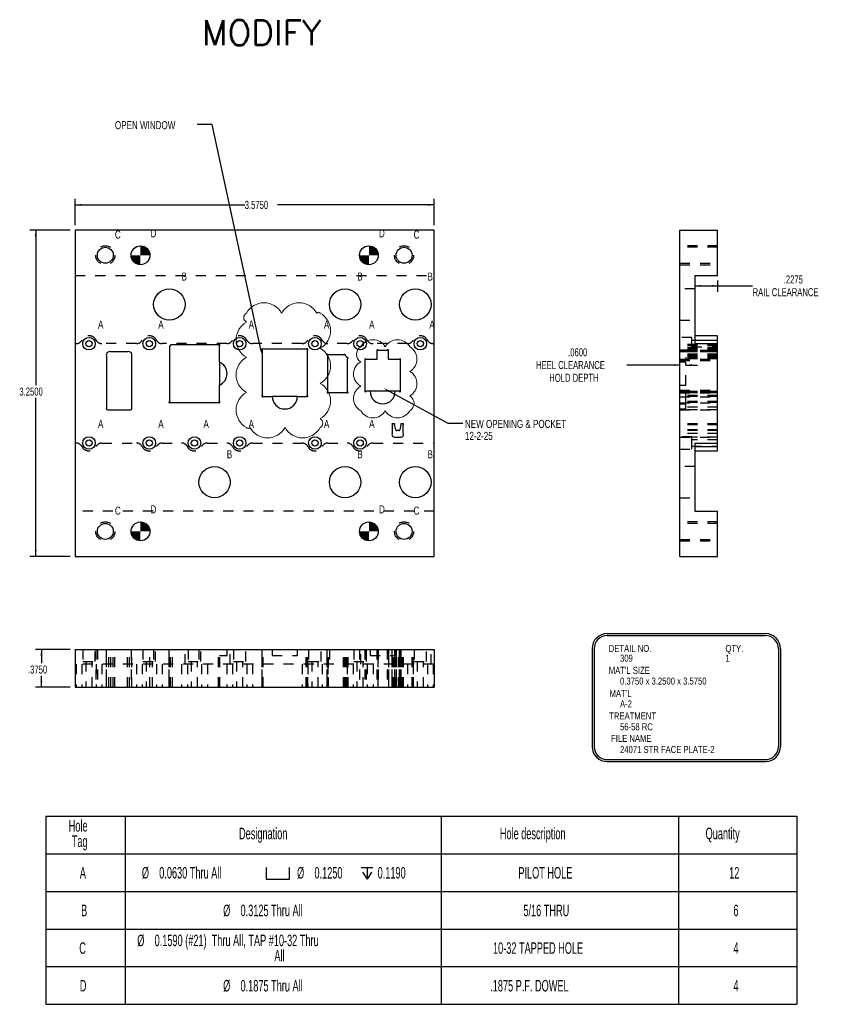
# Model space of a CAD drawing. Header units: inches. Extents: x 1880 to 2363, y -453 to -54.
# Tile 942 of 1056: x 2216.42 to 2224.57, y -451.23 to -441.42. Entities that reach past the tile are written whole.
import ezdxf

# ---------------------------------------------------------------- set-up
doc = ezdxf.new("R2010")
doc.units = ezdxf.units.IN
doc.header["$LTSCALE"] = 0.5
doc.header["$MEASUREMENT"] = 0
doc.linetypes.add('HIDDEN', pattern=[0.225, 0.15, -0.075])
for name, color, linetype in [('SID-M-D', 42, 'Continuous'), ('SID-M-F', 202, 'Continuous'), ('SID-M-H', 4, 'HIDDEN'), ('SID-M-M', 233, 'Continuous'), ('SID-M-S', 105, 'Continuous'), ('SID-M-S2', 1, 'Continuous')]:
    doc.layers.add(name, color=color, linetype=linetype)
doc.styles.add('SLDTEXTSTYLE0', font='TXT', dxfattribs={"width": 0.595745})
doc.styles.add('T', font='romans.shx')

# ---------------------------------------------------------------- blocks, each defined once
blk = doc.blocks.new('SW_SYMBOL_HOLE_SPOT')
at = {"layer": 'SID-M-D', "color": 0}
for p, q in [((0, 34.4), (0, 3)), ((63, 3), (63, 34.4)), ((0, 3), (63, 3))]:
    blk.add_line(p, q, dxfattribs=at)
blk = doc.blocks.new('SW_SYMBOL_HOLE_DEPTH')
at = {"layer": 'SID-M-D', "color": 0}
for p, q in [((0, 34.4), (31.5, 34.4)), ((15.7, 34.4), (15.7, 3)), ((3.9, 21.9), (15.7, 3)), ((27.6, 21.9), (15.7, 3))]:
    blk.add_line(p, q, dxfattribs=at)

msp = doc.modelspace()

# ---------------------------------------------------------------- hatches: boundary and pattern name
at = {"layer": 'SID-M-F'}
h = msp.add_hatch(color=256, dxfattribs=at)
edge = h.paths.add_edge_path(flags=0)
edge.add_arc((2217.62249, -443.76789), 0.09375, 0, 90)
edge.add_line((2217.62249, -443.67414), (2217.62249, -443.76789))
edge.add_line((2217.62249, -443.76789), (2217.71624, -443.76789))
h = msp.add_hatch(color=256, dxfattribs=at)
edge = h.paths.add_edge_path(flags=0)
edge.add_arc((2219.89749, -443.76789), 0.09375, 0, 90)
edge.add_line((2219.89749, -443.67414), (2219.89749, -443.76789))
edge.add_line((2219.89749, -443.76789), (2219.99124, -443.76789))
h = msp.add_hatch(color=256, dxfattribs=at)
edge = h.paths.add_edge_path(flags=0)
edge.add_arc((2217.62249, -443.76789), 0.09375, 180, 270)
edge.add_line((2217.62249, -443.86164), (2217.62249, -443.76789))
edge.add_line((2217.62249, -443.76789), (2217.52874, -443.76789))
h = msp.add_hatch(color=256, dxfattribs=at)
edge = h.paths.add_edge_path(flags=0)
edge.add_arc((2219.89749, -443.76789), 0.09375, 180, 270)
edge.add_line((2219.89749, -443.86164), (2219.89749, -443.76789))
edge.add_line((2219.89749, -443.76789), (2219.80374, -443.76789))
h = msp.add_hatch(color=256, dxfattribs=at)
edge = h.paths.add_edge_path(flags=0)
edge.add_arc((2217.62249, -446.51789), 0.09375, 0, 90)
edge.add_line((2217.62249, -446.42414), (2217.62249, -446.51789))
edge.add_line((2217.62249, -446.51789), (2217.71624, -446.51789))
h = msp.add_hatch(color=256, dxfattribs=at)
edge = h.paths.add_edge_path(flags=0)
edge.add_arc((2219.89749, -446.51789), 0.09375, 0, 90)
edge.add_line((2219.89749, -446.42414), (2219.89749, -446.51789))
edge.add_line((2219.89749, -446.51789), (2219.99124, -446.51789))
h = msp.add_hatch(color=256, dxfattribs=at)
edge = h.paths.add_edge_path(flags=0)
edge.add_arc((2217.62249, -446.51789), 0.09375, 180, 270)
edge.add_line((2217.62249, -446.61164), (2217.62249, -446.51789))
edge.add_line((2217.62249, -446.51789), (2217.52874, -446.51789))
h = msp.add_hatch(color=256, dxfattribs=at)
edge = h.paths.add_edge_path(flags=0)
edge.add_arc((2219.89749, -446.51789), 0.09375, 180, 270)
edge.add_line((2219.89749, -446.61164), (2219.89749, -446.51789))
edge.add_line((2219.89749, -446.51789), (2219.80374, -446.51789))

# ---------------------------------------------------------------- linework, layer by layer
at = {"color": 0, "linetype": 'Continuous', "lineweight": 0}
for centre in [(2217.62249, -443.76789), (2219.89749, -443.76789), (2217.62249, -446.51789), (2219.89749, -446.51789)]:
    msp.add_circle(centre, 0.09375, dxfattribs=at)
at = {"color": 0, "linetype": 'Continuous', "lineweight": 18}
for centre, radius, start, end in [((2218.85306, -444.44108), 0.2, 28.955024, 151.044976), ((2219.20306, -444.44108), 0.2, 28.955024, 151.044976), ((2218.70281, -444.38899), 0.05112, 118.955024, 241.044976), ((2219.39522, -444.35375), 0.01961, 28.955024, 151.044976), ((2219.31556, -444.51926), 0.2, 298.955024, 61.044976), ((2218.77488, -444.60872), 0.2, 118.955024, 241.044976), ((2219.31556, -444.86926), 0.2, 298.955024, 61.044976), ((2219.85692, -444.75411), 0.08412, 118.955024, 241.044976), ((2219.93827, -444.74805), 0.13951, 28.955024, 151.044976), ((2220.18241, -444.74805), 0.13951, 28.955024, 151.044976), ((2220.23694, -444.80258), 0.13951, 298.955024, 61.044976), ((2218.77488, -444.95872), 0.2, 118.955024, 241.044976), ((2219.88374, -444.94978), 0.13951, 118.955024, 241.044976), ((2220.23694, -445.04672), 0.13951, 298.955024, 61.044976), ((2219.31556, -445.21926), 0.2, 298.955024, 61.044976), ((2219.88374, -445.19392), 0.13951, 118.955024, 241.044976), ((2218.77488, -445.30872), 0.2, 118.955024, 241.044976), ((2220.26376, -445.24239), 0.08412, 298.955024, 61.044976), ((2219.93827, -445.24845), 0.13951, 208.955024, 331.044976), ((2220.18241, -445.24845), 0.13951, 208.955024, 331.044976), ((2218.69522, -445.47423), 0.01961, 208.955024, 331.044976), ((2218.88738, -445.3869), 0.2, 208.955024, 331.044976), ((2219.23738, -445.3869), 0.2, 208.955024, 331.044976), ((2219.38763, -445.43899), 0.05112, 298.955024, 61.044976)]:
    msp.add_arc(centre, radius, start, end, dxfattribs=at)
at = {"layer": 'SID-M-D'}
for p, q in [((2218.33764, -442.46492), (2218.18764, -442.46492)), ((2218.82231, -444.70507), (2218.33764, -442.46492)), ((2216.97249, -443.46789), (2216.97249, -443.20539)), ((2220.54749, -443.46789), (2220.54749, -443.20539)), ((2216.97249, -443.26539), (2218.6609, -443.26539)), ((2220.54749, -443.26539), (2218.98601, -443.26539)), ((2216.92249, -443.51789), (2216.51879, -443.51789)), ((2216.57879, -443.51789), (2216.57879, -445.0616)), ((2223.14319, -444.0715), (2223.37069, -444.0715)), ((2223.37069, -444.01779), (2223.37069, -444.1315)), ((2223.37069, -444.0715), (2223.71965, -444.0715)), ((2223.05569, -444.78162), (2223.05569, -444.80079)), ((2222.99569, -444.86079), (2222.46717, -444.86079)), ((2223.05569, -444.86079), (2223.17107, -444.86079)), ((2216.57879, -446.76789), (2216.57879, -445.1886)), ((2220.09866, -445.1221), (2220.6836, -445.44089)), ((2220.6836, -445.44089), (2220.8336, -445.44089)), ((2216.92249, -446.76789), (2216.51879, -446.76789)), ((2216.92249, -447.69441), (2216.57549, -447.69441)), ((2216.63549, -447.69441), (2216.63549, -447.83029)), ((2216.63549, -448.06941), (2216.63549, -447.95729)), ((2216.92249, -448.06941), (2216.57549, -448.06941))]:
    msp.add_line(p, q, dxfattribs=at)
at = {"layer": 'SID-M-D', "color": 0}
for p, q in [((2216.68106, -449.35399), (2216.68106, -449.72899)), ((2216.68106, -449.35399), (2217.46846, -449.35399)), ((2217.46846, -449.35399), (2217.46846, -449.72899)), ((2217.46846, -449.35399), (2220.61806, -449.35399)), ((2220.61806, -449.35399), (2220.61806, -449.72899)), ((2220.61806, -449.35399), (2222.98027, -449.35399)), ((2222.98027, -449.35399), (2222.98027, -449.72899)), ((2222.98027, -449.35399), (2224.16137, -449.35399)), ((2224.16137, -449.35399), (2224.16137, -449.72899)), ((2216.68106, -449.72899), (2217.46846, -449.72899)), ((2216.68106, -449.72899), (2216.68106, -450.10399)), ((2217.46846, -449.72899), (2220.61806, -449.72899)), ((2217.46846, -449.72899), (2217.46846, -450.10399)), ((2220.61806, -449.72899), (2222.98027, -449.72899)), ((2220.61806, -449.72899), (2220.61806, -450.10399)), ((2222.98027, -449.72899), (2224.16137, -449.72899)), ((2222.98027, -449.72899), (2222.98027, -450.10399)), ((2224.16137, -449.72899), (2224.16137, -450.10399)), ((2216.68106, -450.10399), (2216.68106, -450.47899)), ((2216.68106, -450.10399), (2217.46846, -450.10399)), ((2217.46846, -450.10399), (2217.46846, -450.47899)), ((2217.46846, -450.10399), (2220.61806, -450.10399)), ((2220.61806, -450.10399), (2220.61806, -450.47899)), ((2220.61806, -450.10399), (2222.98027, -450.10399)), ((2222.98027, -450.10399), (2222.98027, -450.47899)), ((2222.98027, -450.10399), (2224.16137, -450.10399)), ((2224.16137, -450.10399), (2224.16137, -450.47899)), ((2216.68106, -450.47899), (2216.68106, -450.85399)), ((2216.68106, -450.47899), (2217.46846, -450.47899)), ((2217.46846, -450.47899), (2217.46846, -450.85399)), ((2217.46846, -450.47899), (2220.61806, -450.47899)), ((2220.61806, -450.47899), (2220.61806, -450.85399)), ((2220.61806, -450.47899), (2222.98027, -450.47899)), ((2222.98027, -450.47899), (2222.98027, -450.85399)), ((2222.98027, -450.47899), (2224.16137, -450.47899)), ((2224.16137, -450.47899), (2224.16137, -450.85399)), ((2216.68106, -450.85399), (2216.68106, -451.22899)), ((2216.68106, -450.85399), (2217.46846, -450.85399)), ((2217.46846, -450.85399), (2217.46846, -451.22899)), ((2217.46846, -450.85399), (2220.61806, -450.85399)), ((2220.61806, -450.85399), (2220.61806, -451.22899)), ((2220.61806, -450.85399), (2222.98027, -450.85399)), ((2222.98027, -450.85399), (2222.98027, -451.22899)), ((2222.98027, -450.85399), (2224.16137, -450.85399)), ((2224.16137, -450.85399), (2224.16137, -451.22899)), ((2216.68106, -451.22899), (2217.46846, -451.22899)), ((2217.46846, -451.22899), (2220.61806, -451.22899)), ((2220.61806, -451.22899), (2222.98027, -451.22899)), ((2222.98027, -451.22899), (2224.16137, -451.22899))]:
    msp.add_line(p, q, dxfattribs=at)
at = {"layer": 'SID-M-D'}
for points in [[(2216.97249, -443.26539), (2217.03249, -443.27462), (2217.03249, -443.25616)], [(2220.54749, -443.26539), (2220.48749, -443.25616), (2220.48749, -443.27462)], [(2216.57879, -443.51789), (2216.56956, -443.57789), (2216.58802, -443.57789)], [(2223.14319, -444.0715), (2223.20319, -444.08073), (2223.20319, -444.06226)], [(2223.37069, -444.0715), (2223.31069, -444.06226), (2223.31069, -444.08073)], [(2218.83208, -444.70296), (2218.83499, -444.76372), (2218.83208, -444.70296), (2218.81253, -444.70719)], [(2222.99569, -444.86079), (2222.93569, -444.85156), (2222.93569, -444.87002)], [(2223.05569, -444.86079), (2223.11569, -444.87002), (2223.11569, -444.85156)], [(2220.09388, -445.13088), (2220.04598, -445.09339), (2220.09388, -445.13088), (2220.10345, -445.11332)], [(2216.57879, -446.76789), (2216.58802, -446.70789), (2216.56956, -446.70789)], [(2216.63549, -447.69441), (2216.62626, -447.75441), (2216.64472, -447.75441)], [(2216.63549, -448.06941), (2216.64472, -448.00941), (2216.62626, -448.00941)]]:
    msp.add_solid(points, dxfattribs=at)
at = {"layer": 'SID-M-H'}
for p, q in [((2223.37069, -443.67289), (2222.99569, -443.67289)), ((2223.37069, -443.67414), (2222.99569, -443.67414)), ((2223.37069, -443.68839), (2222.99569, -443.68839)), ((2222.99569, -443.84739), (2223.37069, -443.84739)), ((2222.99569, -443.86164), (2223.37069, -443.86164)), ((2222.99569, -443.86289), (2223.37069, -443.86289)), ((2216.97249, -443.96779), (2220.54749, -443.96779)), ((2223.14319, -444.10154), (2222.99569, -444.10154)), ((2222.99569, -444.41404), (2223.14319, -444.41404)), ((2223.11469, -444.58539), (2222.99569, -444.58539)), ((2223.11469, -444.64789), (2223.11469, -444.58539)), ((2216.98155, -444.64779), (2216.97249, -444.64779)), ((2217.58155, -444.64779), (2217.23844, -444.64779)), ((2218.48155, -444.64779), (2217.83844, -444.64779)), ((2219.23155, -444.64779), (2218.73844, -444.64779)), ((2219.68155, -444.64779), (2219.48844, -444.64779)), ((2220.28155, -444.64779), (2219.93844, -444.64779)), ((2220.54749, -444.64779), (2220.53844, -444.64779)), ((2223.37069, -444.6548), (2222.99569, -444.6548)), ((2223.37069, -444.65674), (2222.99569, -444.65674)), ((2223.37069, -444.65868), (2222.99569, -444.65868)), ((2223.37069, -444.66522), (2222.99569, -444.66522)), ((2223.37069, -444.66964), (2222.99569, -444.66964)), ((2223.37069, -444.68868), (2222.99569, -444.68868)), ((2223.37069, -444.69801), (2222.99569, -444.69801)), ((2223.37069, -444.61639), (2223.11469, -444.61639)), ((2223.11469, -444.71039), (2223.11469, -444.64789)), ((2223.11469, -444.67939), (2223.37069, -444.67939)), ((2223.14319, -444.61217), (2223.37069, -444.61217)), ((2223.14319, -444.61217), (2223.37069, -444.61217)), ((2223.14319, -444.61217), (2223.37069, -444.61217)), ((2223.14319, -444.61217), (2223.37069, -444.61217)), ((2223.14319, -444.61217), (2223.37069, -444.61217)), ((2223.14319, -444.61217), (2223.37069, -444.61217)), ((2223.14319, -444.61217), (2223.37069, -444.61217)), ((2223.14319, -444.61217), (2223.37069, -444.61217)), ((2223.14319, -444.61217), (2223.37069, -444.61217)), ((2223.14319, -444.61217), (2223.37069, -444.61217)), ((2223.14319, -444.61217), (2223.37069, -444.61217)), ((2223.37069, -444.69995), (2222.99569, -444.69995)), ((2223.37069, -444.69995), (2222.99569, -444.69995)), ((2223.37069, -444.70189), (2222.99569, -444.70189)), ((2223.37069, -444.70843), (2222.99569, -444.70843)), ((2223.37069, -444.70843), (2222.99569, -444.70843)), ((2223.37069, -444.70929), (2222.99569, -444.70929)), ((2222.99569, -444.71039), (2223.11469, -444.71039)), ((2222.99569, -444.71215), (2223.37069, -444.71215)), ((2222.99569, -444.71215), (2223.37069, -444.71215)), ((2223.37069, -444.71284), (2222.99569, -444.71284)), ((2223.37069, -444.71284), (2222.99569, -444.71284)), ((2222.99569, -444.71329), (2223.37069, -444.71329)), ((2222.99569, -444.72268), (2223.37069, -444.72268)), ((2222.99569, -444.72268), (2223.37069, -444.72268)), ((2222.99569, -444.72503), (2223.37069, -444.72503)), ((2222.99569, -444.72503), (2223.37069, -444.72503)), ((2223.37069, -444.72739), (2222.99569, -444.72739)), ((2223.37069, -444.72939), (2222.99569, -444.72939)), ((2223.37069, -444.75435), (2222.99569, -444.75435)), ((2223.37069, -444.755), (2222.99569, -444.755)), ((2223.37069, -444.75629), (2222.99569, -444.75629)), ((2223.37069, -444.75661), (2222.99569, -444.75661)), ((2223.37069, -444.75823), (2222.99569, -444.75823)), ((2223.37069, -444.76079), (2222.99569, -444.76079)), ((2223.37069, -444.76477), (2222.99569, -444.76477)), ((2223.37069, -444.76483), (2222.99569, -444.76483)), ((2223.37069, -444.76918), (2222.99569, -444.76918)), ((2223.37069, -444.7717), (2222.99569, -444.7717)), ((2223.37069, -444.78221), (2222.99569, -444.78221)), ((2223.37069, -444.78396), (2222.99569, -444.78396)), ((2223.37069, -444.79406), (2222.99569, -444.79406)), ((2223.37069, -444.79815), (2222.99569, -444.79815)), ((2223.37069, -444.80011), (2222.99569, -444.80011)), ((2222.99569, -444.80205), (2223.37069, -444.80205)), ((2222.99569, -444.80205), (2223.37069, -444.80205)), ((2222.99569, -444.80399), (2223.37069, -444.80399)), ((2222.99569, -444.81053), (2223.37069, -444.81053)), ((2222.99569, -444.81053), (2223.37069, -444.81053)), ((2222.99569, -444.81494), (2223.37069, -444.81494)), ((2222.99569, -444.81494), (2223.37069, -444.81494)), ((2223.05569, -444.83162), (2222.99569, -444.83162)), ((2223.05569, -445.06075), (2223.05569, -444.83162)), ((2222.99569, -445.06075), (2223.05569, -445.06075)), ((2222.99569, -445.11193), (2223.37069, -445.11193)), ((2222.99569, -445.11193), (2223.37069, -445.11193)), ((2222.99569, -445.11635), (2223.37069, -445.11635)), ((2222.99569, -445.11635), (2223.37069, -445.11635)), ((2222.99569, -445.12289), (2223.37069, -445.12289)), ((2223.37069, -445.12427), (2222.99569, -445.12427)), ((2223.37069, -445.12427), (2222.99569, -445.12427)), ((2222.99569, -445.12483), (2223.37069, -445.12483)), ((2222.99569, -445.12483), (2223.37069, -445.12483)), ((2222.99569, -445.12677), (2223.37069, -445.12677)), ((2223.37069, -445.12869), (2222.99569, -445.12869)), ((2223.37069, -445.12869), (2222.99569, -445.12869)), ((2223.37069, -445.13523), (2222.99569, -445.13523)), ((2223.37069, -445.13717), (2222.99569, -445.13717)), ((2223.37069, -445.13717), (2222.99569, -445.13717)), ((2222.99569, -445.13911), (2223.37069, -445.13911)), ((2223.37069, -445.16293), (2222.99569, -445.16293)), ((2223.37069, -445.16293), (2222.99569, -445.16293)), ((2223.37069, -445.16735), (2222.99569, -445.16735)), ((2223.37069, -445.16735), (2222.99569, -445.16735)), ((2223.37069, -445.17389), (2222.99569, -445.17389)), ((2223.37069, -445.17583), (2222.99569, -445.17583)), ((2223.37069, -445.17583), (2222.99569, -445.17583)), ((2222.99569, -445.17777), (2223.37069, -445.17777)), ((2223.05569, -445.24789), (2223.05569, -445.12289)), ((2223.37069, -445.22273), (2222.99569, -445.22273)), ((2223.37069, -445.22273), (2222.99569, -445.22273)), ((2223.37069, -445.22714), (2222.99569, -445.22714)), ((2223.37069, -445.22714), (2222.99569, -445.22714)), ((2223.37069, -445.23368), (2222.99569, -445.23368)), ((2223.37069, -445.23562), (2222.99569, -445.23562)), ((2223.37069, -445.23562), (2222.99569, -445.23562)), ((2222.99569, -445.23756), (2223.37069, -445.23756)), ((2222.99569, -445.24789), (2223.05569, -445.24789)), ((2223.37069, -445.28214), (2222.99569, -445.28214)), ((2223.05569, -445.29889), (2223.05569, -445.24789)), ((2222.99569, -445.29889), (2223.05569, -445.29889)), ((2223.37069, -445.30639), (2222.99569, -445.30639)), ((2222.99569, -445.30839), (2223.37069, -445.30839)), ((2223.37069, -445.44539), (2222.99569, -445.44539)), ((2223.37069, -445.44739), (2222.99569, -445.44739)), ((2223.37069, -445.45428), (2222.99569, -445.45428)), ((2223.37069, -445.45513), (2222.99569, -445.45513)), ((2223.37069, -445.50607), (2222.99569, -445.50607)), ((2223.37069, -445.50607), (2222.99569, -445.50607)), ((2223.37069, -445.51353), (2222.99569, -445.51353)), ((2223.37069, -445.54259), (2222.99569, -445.54259)), ((2223.11469, -445.57539), (2222.99569, -445.57539)), ((2223.37069, -445.57839), (2222.99569, -445.57839)), ((2222.99569, -445.58039), (2223.37069, -445.58039)), ((2223.11469, -445.63789), (2223.11469, -445.57539)), ((2216.97249, -445.63799), (2216.98155, -445.63799)), ((2217.23844, -445.63799), (2217.58155, -445.63799)), ((2217.83844, -445.63799), (2218.03155, -445.63799)), ((2218.28844, -445.63799), (2218.48155, -445.63799)), ((2218.73844, -445.63799), (2219.23155, -445.63799)), ((2219.48844, -445.63799), (2219.68155, -445.63799)), ((2219.93844, -445.63799), (2220.54749, -445.63799)), ((2223.37069, -445.60639), (2223.11469, -445.60639)), ((2223.11469, -445.70039), (2223.11469, -445.63789)), ((2223.11469, -445.66939), (2223.37069, -445.66939)), ((2223.14319, -445.6736), (2223.37069, -445.6736)), ((2223.14319, -445.6736), (2223.37069, -445.6736)), ((2223.14319, -445.6736), (2223.37069, -445.6736)), ((2223.14319, -445.6736), (2223.37069, -445.6736)), ((2223.14319, -445.6736), (2223.37069, -445.6736)), ((2223.14319, -445.6736), (2223.37069, -445.6736)), ((2223.14319, -445.6736), (2223.37069, -445.6736)), ((2223.14319, -445.6736), (2223.37069, -445.6736)), ((2223.14319, -445.6736), (2223.37069, -445.6736)), ((2223.14319, -445.6736), (2223.37069, -445.6736)), ((2223.14319, -445.6736), (2223.37069, -445.6736)), ((2222.99569, -445.70039), (2223.11469, -445.70039)), ((2223.14319, -445.87174), (2222.99569, -445.87174)), ((2222.99569, -446.18424), (2223.14319, -446.18424)), ((2220.54749, -446.31799), (2216.97249, -446.31799)), ((2223.37069, -446.42289), (2222.99569, -446.42289)), ((2223.37069, -446.42414), (2222.99569, -446.42414)), ((2223.37069, -446.43839), (2222.99569, -446.43839)), ((2222.99569, -446.59739), (2223.37069, -446.59739)), ((2222.99569, -446.61164), (2223.37069, -446.61164)), ((2222.99569, -446.61289), (2223.37069, -446.61289)), ((2217.04749, -447.69441), (2217.04749, -447.81341)), ((2217.17249, -447.81341), (2217.17249, -447.69441)), ((2217.17749, -447.69441), (2217.17749, -448.06941)), ((2217.19299, -447.69441), (2217.19299, -448.06941)), ((2217.28199, -447.69441), (2217.28199, -448.06941)), ((2217.28399, -448.06941), (2217.28399, -447.69441)), ((2217.30824, -448.06941), (2217.30824, -447.69441)), ((2217.32631, -448.06941), (2217.32631, -447.69441)), ((2217.35199, -448.06941), (2217.35199, -447.69441)), ((2217.36749, -448.06941), (2217.36749, -447.69441)), ((2217.49368, -448.06941), (2217.49368, -447.69441)), ((2217.51175, -448.06941), (2217.51175, -447.69441)), ((2217.52874, -447.69441), (2217.52874, -448.06941)), ((2217.53599, -448.06941), (2217.53599, -447.69441)), ((2217.53799, -448.06941), (2217.53799, -447.69441)), ((2217.64749, -447.69441), (2217.64749, -447.81341)), ((2217.71624, -448.06941), (2217.71624, -447.69441)), ((2217.75374, -447.69441), (2217.75374, -447.84191)), ((2217.77249, -447.81341), (2217.77249, -447.69441)), ((2217.90612, -447.69441), (2217.90612, -448.06941)), ((2217.90806, -448.06941), (2217.90806, -447.69441)), ((2217.90999, -448.06941), (2217.90999, -447.69441)), ((2217.91653, -448.06941), (2217.91653, -447.69441)), ((2217.92095, -448.06941), (2217.92095, -447.69441)), ((2217.93999, -448.06941), (2217.93999, -447.69441)), ((2218.06624, -447.84191), (2218.06624, -447.69441)), ((2218.09749, -447.69441), (2218.09749, -447.81341)), ((2218.20374, -447.69441), (2218.20374, -447.84191)), ((2218.22249, -447.81341), (2218.22249, -447.69441)), ((2218.39904, -448.06941), (2218.39904, -447.69441)), ((2218.39904, -448.06941), (2218.39904, -447.69441)), ((2218.40346, -448.06941), (2218.40346, -447.69441)), ((2218.40346, -448.06941), (2218.40346, -447.69441)), ((2218.40999, -448.06941), (2218.40999, -447.69441)), ((2218.41193, -448.06941), (2218.41193, -447.69441)), ((2218.41193, -448.06941), (2218.41193, -447.69441)), ((2218.41387, -448.06941), (2218.41387, -447.69441)), ((2218.48499, -447.75441), (2218.48499, -447.69441)), ((2218.51624, -447.84191), (2218.51624, -447.69441)), ((2218.54749, -447.69441), (2218.54749, -447.81341)), ((2218.67249, -447.81341), (2218.67249, -447.69441)), ((2218.83112, -447.69441), (2218.83112, -448.06941)), ((2218.83306, -448.06941), (2218.83306, -447.69441)), ((2218.83306, -448.06941), (2218.83306, -447.69441)), ((2218.83499, -448.06941), (2218.83499, -447.69441)), ((2218.84153, -448.06941), (2218.84153, -447.69441)), ((2218.84153, -448.06941), (2218.84153, -447.69441)), ((2218.84595, -448.06941), (2218.84595, -447.69441)), ((2218.84595, -448.06941), (2218.84595, -447.69441)), ((2218.93499, -447.69441), (2218.93499, -447.75441)), ((2219.18499, -447.75441), (2219.18499, -447.69441)), ((2219.27404, -448.06941), (2219.27404, -447.69441)), ((2219.27404, -448.06941), (2219.27404, -447.69441)), ((2219.27846, -448.06941), (2219.27846, -447.69441)), ((2219.27846, -448.06941), (2219.27846, -447.69441)), ((2219.28499, -448.06941), (2219.28499, -447.69441)), ((2219.28693, -448.06941), (2219.28693, -447.69441)), ((2219.28693, -448.06941), (2219.28693, -447.69441)), ((2219.28887, -448.06941), (2219.28887, -447.69441)), ((2219.29749, -447.69441), (2219.29749, -447.81341)), ((2219.42249, -447.81341), (2219.42249, -447.69441)), ((2219.48012, -447.69441), (2219.48012, -448.06941)), ((2219.48206, -448.06941), (2219.48206, -447.69441)), ((2219.48206, -448.06941), (2219.48206, -447.69441)), ((2219.48399, -448.06941), (2219.48399, -447.69441)), ((2219.49053, -448.06941), (2219.49053, -447.69441)), ((2219.49053, -448.06941), (2219.49053, -447.69441)), ((2219.49495, -448.06941), (2219.49495, -447.69441)), ((2219.49495, -448.06941), (2219.49495, -447.69441)), ((2219.50374, -447.69441), (2219.50374, -447.84191)), ((2219.64607, -448.06941), (2219.64607, -447.69441)), ((2219.65017, -448.06941), (2219.65017, -447.69441)), ((2219.66026, -448.06941), (2219.66026, -447.69441)), ((2219.66201, -448.06941), (2219.66201, -447.69441)), ((2219.67504, -448.06941), (2219.67504, -447.69441)), ((2219.67939, -448.06941), (2219.67939, -447.69441)), ((2219.67946, -448.06941), (2219.67946, -447.69441)), ((2219.68343, -448.06941), (2219.68343, -447.69441)), ((2219.68599, -448.06941), (2219.68599, -447.69441)), ((2219.68761, -448.06941), (2219.68761, -447.69441)), ((2219.68793, -448.06941), (2219.68793, -447.69441)), ((2219.68922, -448.06941), (2219.68922, -447.69441)), ((2219.68987, -448.06941), (2219.68987, -447.69441)), ((2219.74749, -447.69441), (2219.74749, -447.81341)), ((2219.80374, -447.69441), (2219.80374, -448.06941)), ((2219.81624, -447.84191), (2219.81624, -447.69441)), ((2219.85612, -447.69441), (2219.85612, -448.06941)), ((2219.85806, -447.69441), (2219.85806, -448.06941)), ((2219.85806, -447.69441), (2219.85806, -448.06941)), ((2219.85999, -447.69441), (2219.85999, -448.06941)), ((2219.86653, -447.69441), (2219.86653, -448.06941)), ((2219.86653, -447.69441), (2219.86653, -448.06941)), ((2219.87095, -447.69441), (2219.87095, -448.06941)), ((2219.87095, -447.69441), (2219.87095, -448.06941)), ((2219.87249, -447.81341), (2219.87249, -447.69441)), ((2219.90999, -447.69441), (2219.90999, -447.75441)), ((2219.97549, -447.69441), (2219.97549, -448.06941)), ((2219.97835, -447.69441), (2219.97835, -448.06941)), ((2219.97949, -447.69441), (2219.97949, -448.06941)), ((2219.98889, -447.69441), (2219.98889, -448.06941)), ((2219.99124, -447.69441), (2219.99124, -448.06941)), ((2219.99124, -448.06941), (2219.99124, -447.69441)), ((2220.07875, -447.69441), (2220.07875, -448.06941)), ((2220.0811, -447.69441), (2220.0811, -448.06941)), ((2220.09049, -447.69441), (2220.09049, -448.06941)), ((2220.09164, -447.69441), (2220.09164, -448.06941)), ((2220.09449, -448.06941), (2220.09449, -447.69441)), ((2220.12749, -447.69441), (2220.12749, -448.06941)), ((2220.12949, -448.06941), (2220.12949, -447.69441)), ((2220.13724, -448.06941), (2220.13724, -447.69441)), ((2220.14501, -448.06941), (2220.14501, -447.69441)), ((2220.15249, -447.69441), (2220.15249, -448.06941)), ((2220.15358, -448.06941), (2220.15358, -447.69441)), ((2220.15475, -448.06941), (2220.15475, -447.69441)), ((2220.15999, -447.75441), (2220.15999, -447.69441)), ((2220.16497, -448.06941), (2220.16497, -447.69441)), ((2220.16529, -448.06941), (2220.16529, -447.69441)), ((2220.16799, -447.69441), (2220.16799, -448.06941)), ((2220.17425, -448.06941), (2220.17425, -447.69441)), ((2220.19574, -448.06941), (2220.19574, -447.69441)), ((2220.19904, -447.69441), (2220.19904, -448.06941)), ((2220.19904, -447.69441), (2220.19904, -448.06941)), ((2220.20346, -447.69441), (2220.20346, -448.06941)), ((2220.20346, -447.69441), (2220.20346, -448.06941)), ((2220.20374, -447.69441), (2220.20374, -447.84191)), ((2220.2047, -448.06941), (2220.2047, -447.69441)), ((2220.20502, -448.06941), (2220.20502, -447.69441)), ((2220.20999, -447.69441), (2220.20999, -448.06941)), ((2220.21193, -447.69441), (2220.21193, -448.06941)), ((2220.21193, -447.69441), (2220.21193, -448.06941)), ((2220.21387, -448.06941), (2220.21387, -447.69441)), ((2220.21524, -447.69441), (2220.21524, -448.06941)), ((2220.21641, -448.06941), (2220.21641, -447.69441)), ((2220.22498, -448.06941), (2220.22498, -447.69441)), ((2220.23275, -448.06941), (2220.23275, -447.69441)), ((2220.24049, -448.06941), (2220.24049, -447.69441)), ((2220.24249, -448.06941), (2220.24249, -447.69441)), ((2220.32699, -448.06941), (2220.32699, -447.69441)), ((2220.34249, -448.06941), (2220.34249, -447.69441)), ((2220.34749, -447.69441), (2220.34749, -447.81341)), ((2220.47249, -447.81341), (2220.47249, -447.69441)), ((2220.51624, -447.84191), (2220.51624, -447.69441)), ((2217.04749, -447.81341), (2217.17249, -447.81341)), ((2217.07849, -447.81341), (2217.07849, -448.06941)), ((2217.14149, -448.06941), (2217.14149, -447.81341)), ((2217.64749, -447.81341), (2217.77249, -447.81341)), ((2217.67849, -447.81341), (2217.67849, -448.06941)), ((2217.74149, -448.06941), (2217.74149, -447.81341)), ((2218.09749, -447.81341), (2218.22249, -447.81341)), ((2218.12849, -447.81341), (2218.12849, -448.06941)), ((2218.19149, -448.06941), (2218.19149, -447.81341)), ((2218.40999, -447.75441), (2218.48499, -447.75441)), ((2218.54749, -447.81341), (2218.67249, -447.81341)), ((2218.57849, -447.81341), (2218.57849, -448.06941)), ((2218.64149, -448.06941), (2218.64149, -447.81341)), ((2218.93499, -447.75441), (2219.18499, -447.75441)), ((2219.29749, -447.81341), (2219.42249, -447.81341)), ((2219.32849, -447.81341), (2219.32849, -448.06941)), ((2219.39149, -448.06941), (2219.39149, -447.81341)), ((2219.74749, -447.81341), (2219.87249, -447.81341)), ((2219.77849, -447.81341), (2219.77849, -448.06941)), ((2219.84149, -448.06941), (2219.84149, -447.81341)), ((2219.90999, -447.75441), (2220.15999, -447.75441)), ((2220.34749, -447.81341), (2220.47249, -447.81341)), ((2220.37849, -447.81341), (2220.37849, -448.06941)), ((2220.44149, -448.06941), (2220.44149, -447.81341)), ((2220.54749, -447.84191), (2216.97249, -447.84191)), ((2216.98155, -447.84191), (2216.98155, -448.06941)), ((2216.98155, -447.84191), (2216.98155, -448.06941)), ((2217.03953, -447.84191), (2217.03953, -448.06941)), ((2217.03953, -447.84191), (2217.03953, -448.06941)), ((2217.18046, -447.84191), (2217.18046, -448.06941)), ((2217.18046, -447.84191), (2217.18046, -448.06941)), ((2217.23844, -447.84191), (2217.23844, -448.06941)), ((2217.23844, -447.84191), (2217.23844, -448.06941)), ((2217.58155, -447.84191), (2217.58155, -448.06941)), ((2217.58155, -447.84191), (2217.58155, -448.06941)), ((2217.63953, -447.84191), (2217.63953, -448.06941)), ((2217.63953, -447.84191), (2217.63953, -448.06941)), ((2217.78046, -447.84191), (2217.78046, -448.06941)), ((2217.78046, -447.84191), (2217.78046, -448.06941)), ((2217.83844, -447.84191), (2217.83844, -448.06941)), ((2217.83844, -447.84191), (2217.83844, -448.06941)), ((2218.03155, -447.84191), (2218.03155, -448.06941)), ((2218.08953, -447.84191), (2218.08953, -448.06941)), ((2218.23046, -447.84191), (2218.23046, -448.06941)), ((2218.28844, -447.84191), (2218.28844, -448.06941)), ((2218.48155, -447.84191), (2218.48155, -448.06941)), ((2218.48155, -447.84191), (2218.48155, -448.06941)), ((2218.53953, -447.84191), (2218.53953, -448.06941)), ((2218.53953, -447.84191), (2218.53953, -448.06941)), ((2218.68046, -447.84191), (2218.68046, -448.06941)), ((2218.68046, -447.84191), (2218.68046, -448.06941)), ((2218.73844, -447.84191), (2218.73844, -448.06941)), ((2218.73844, -447.84191), (2218.73844, -448.06941)), ((2219.23155, -447.84191), (2219.23155, -448.06941)), ((2219.23155, -447.84191), (2219.23155, -448.06941)), ((2219.28953, -447.84191), (2219.28953, -448.06941)), ((2219.28953, -447.84191), (2219.28953, -448.06941)), ((2219.43046, -447.84191), (2219.43046, -448.06941)), ((2219.43046, -447.84191), (2219.43046, -448.06941)), ((2219.48844, -447.84191), (2219.48844, -448.06941)), ((2219.48844, -447.84191), (2219.48844, -448.06941)), ((2219.68155, -447.84191), (2219.68155, -448.06941)), ((2219.68155, -447.84191), (2219.68155, -448.06941)), ((2219.73953, -447.84191), (2219.73953, -448.06941)), ((2219.73953, -447.84191), (2219.73953, -448.06941)), ((2219.88046, -447.84191), (2219.88046, -448.06941)), ((2219.88046, -447.84191), (2219.88046, -448.06941)), ((2219.93844, -447.84191), (2219.93844, -448.06941)), ((2219.93844, -447.84191), (2219.93844, -448.06941)), ((2220.28155, -447.84191), (2220.28155, -448.06941)), ((2220.33953, -447.84191), (2220.33953, -448.06941)), ((2220.48046, -447.84191), (2220.48046, -448.06941)), ((2220.53844, -447.84191), (2220.53844, -448.06941))]:
    msp.add_line(p, q, dxfattribs=at)
for centre in [(2217.27249, -443.76789), (2220.24749, -443.76789), (2217.27249, -446.51789), (2220.24749, -446.51789)]:
    msp.add_circle(centre, 0.095, dxfattribs=at)
for centre, radius, start, end in [((2217.10999, -444.64789), 0.079, 26.877427, 153.122573), ((2217.70999, -444.64789), 0.079, 26.877427, 153.122573), ((2218.60999, -444.64789), 0.079, 26.877427, 153.122573), ((2219.35999, -444.64789), 0.079, 26.877427, 153.122573), ((2219.80999, -444.64789), 0.079, 26.877427, 153.122573), ((2220.40999, -444.64789), 0.079, 26.877427, 153.122573), ((2216.98155, -444.58279), 0.065, 270, 333.122573), ((2217.23844, -444.58279), 0.065, 206.877427, 270), ((2217.58155, -444.58279), 0.065, 270, 333.122573), ((2217.83844, -444.58279), 0.065, 206.877427, 270), ((2218.48155, -444.58279), 0.065, 270, 333.122573), ((2218.73844, -444.58279), 0.065, 206.877427, 270), ((2219.23155, -444.58279), 0.065, 270, 333.122573), ((2219.48844, -444.58279), 0.065, 206.877427, 270), ((2219.68155, -444.58279), 0.065, 270, 333.122573), ((2219.93844, -444.58279), 0.065, 206.877427, 270), ((2220.28155, -444.58279), 0.065, 270, 333.122573), ((2220.53844, -444.58279), 0.065, 206.877427, 270), ((2216.98155, -445.70299), 0.065, 26.877427, 90), ((2217.10999, -445.63789), 0.079, 206.877427, 333.122573), ((2217.23844, -445.70299), 0.065, 90, 153.122573), ((2217.58155, -445.70299), 0.065, 26.877427, 90), ((2217.70999, -445.63789), 0.079, 206.877427, 333.122573), ((2217.83844, -445.70299), 0.065, 90, 153.122573), ((2218.03155, -445.70299), 0.065, 26.877427, 90), ((2218.15999, -445.63789), 0.079, 206.877427, 333.122573), ((2218.28844, -445.70299), 0.065, 90, 153.122573), ((2218.48155, -445.70299), 0.065, 26.877427, 90), ((2218.60999, -445.63789), 0.079, 206.877427, 333.122573), ((2218.73844, -445.70299), 0.065, 90, 153.122573), ((2219.23155, -445.70299), 0.065, 26.877427, 90), ((2219.35999, -445.63789), 0.079, 206.877427, 333.122573), ((2219.48844, -445.70299), 0.065, 90, 153.122573), ((2219.68155, -445.70299), 0.065, 26.877427, 90), ((2219.80999, -445.63789), 0.079, 206.877427, 333.122573), ((2219.93844, -445.70299), 0.065, 90, 153.122573)]:
    msp.add_arc(centre, radius, start, end, dxfattribs=at)
at = {"layer": 'SID-M-M'}
for p, q in [((2222.27171, -447.5363), (2223.8462, -447.5363)), ((2222.27171, -447.5363), (2223.8462, -447.5363)), ((2222.27171, -447.5563), (2223.8462, -447.5563)), ((2222.12046, -447.68755), (2222.12046, -448.66044)), ((2222.12046, -447.68755), (2222.12046, -448.66044)), ((2222.14046, -447.68755), (2222.14046, -448.66044)), ((2223.97745, -447.68755), (2223.97745, -448.66044)), ((2223.99745, -447.68755), (2223.99745, -448.66044)), ((2223.99745, -447.68755), (2223.99745, -448.66044)), ((2222.27171, -448.79169), (2223.8462, -448.79169)), ((2222.27171, -448.81169), (2223.8462, -448.81169)), ((2222.27171, -448.81169), (2223.8462, -448.81169))]:
    msp.add_line(p, q, dxfattribs=at)
for centre, radius, start, end in [((2222.27171, -447.68755), 0.15125, 90, 180), ((2223.8462, -447.68755), 0.15125, 0, 90), ((2223.8462, -447.68755), 0.15125, 0, 90), ((2222.27171, -447.68755), 0.13125, 90, 180), ((2223.8462, -447.68755), 0.13125, 0, 90), ((2222.27171, -448.66044), 0.15125, 180, 270), ((2222.27171, -448.66044), 0.15125, 180, 270), ((2222.27171, -448.66044), 0.13125, 180, 270), ((2223.8462, -448.66044), 0.15125, 270, 0), ((2223.8462, -448.66044), 0.13125, 270, 0), ((2223.8462, -448.66044), 0.15125, 270, 0)]:
    msp.add_arc(centre, radius, start, end, dxfattribs=at)
at = {"layer": 'SID-M-S'}
for p, q in [((2220.54749, -443.51789), (2216.97249, -443.51789)), ((2216.97249, -443.51789), (2216.97249, -446.76789)), ((2220.54749, -446.76789), (2220.54749, -443.51789)), ((2222.99569, -446.76789), (2222.99569, -443.51789)), ((2222.99569, -443.51789), (2223.37069, -443.51789)), ((2223.37069, -443.96779), (2223.37069, -443.51789)), ((2223.14319, -443.96779), (2223.37069, -443.96779)), ((2223.14319, -443.96779), (2223.14319, -444.64779)), ((2223.37069, -444.56889), (2223.14319, -444.56889)), ((2223.37069, -444.61217), (2223.37069, -444.56889)), ((2217.90999, -444.68868), (2217.90999, -445.22273)), ((2218.39904, -444.65868), (2217.93999, -444.65868)), ((2218.40999, -444.83162), (2218.40999, -444.66964)), ((2223.14319, -444.61217), (2223.37069, -444.61217)), ((2223.14319, -444.64779), (2223.37069, -444.64779)), ((2223.37069, -444.64779), (2223.37069, -444.61217)), ((2223.37069, -445.63799), (2223.37069, -444.64779)), ((2217.28399, -444.7717), (2217.28399, -445.28214)), ((2217.49368, -444.72939), (2217.32631, -444.72939)), ((2217.53599, -445.28214), (2217.53599, -444.7717)), ((2218.83499, -444.71284), (2218.83499, -445.16293)), ((2219.27404, -444.70189), (2218.84595, -444.70189)), ((2219.28499, -445.16293), (2219.28499, -444.71284)), ((2219.48399, -444.76918), (2219.48399, -445.12427)), ((2219.64607, -444.75823), (2219.49495, -444.75823)), ((2219.67939, -444.78221), (2219.66201, -444.76483)), ((2219.97949, -444.80399), (2219.97949, -444.72503)), ((2219.99124, -444.71329), (2220.07875, -444.71329)), ((2220.09049, -444.72503), (2220.09049, -444.80399)), ((2218.40999, -444.83162), (2218.40999, -445.06075)), ((2219.68599, -445.12427), (2219.68599, -444.79815)), ((2219.85999, -445.11193), (2219.85999, -444.81494)), ((2219.87095, -444.80399), (2219.97949, -444.80399)), ((2220.09049, -444.80399), (2220.19904, -444.80399)), ((2220.20999, -444.81494), (2220.20999, -445.11193)), ((2218.40999, -445.22273), (2218.40999, -445.06075)), ((2218.84595, -445.17389), (2218.93499, -445.17389)), ((2219.18499, -445.17389), (2218.93499, -445.17389)), ((2219.18499, -445.17389), (2219.27404, -445.17389)), ((2219.49495, -445.13523), (2219.67504, -445.13523)), ((2219.90999, -445.12289), (2219.87095, -445.12289)), ((2220.15999, -445.12289), (2219.90999, -445.12289)), ((2220.19904, -445.12289), (2220.15999, -445.12289)), ((2217.92095, -445.23368), (2218.39904, -445.23368)), ((2217.30824, -445.30639), (2217.51175, -445.30639)), ((2220.12949, -445.45513), (2220.12949, -445.54259)), ((2220.14501, -445.44739), (2220.13724, -445.44739)), ((2220.16497, -445.50607), (2220.15358, -445.45428)), ((2220.21641, -445.45428), (2220.20502, -445.50607)), ((2220.23275, -445.44739), (2220.22498, -445.44739)), ((2220.24049, -445.54259), (2220.24049, -445.45513)), ((2220.16529, -445.57839), (2220.2047, -445.57839)), ((2220.19574, -445.51353), (2220.17425, -445.51353)), ((2223.14319, -445.63799), (2223.37069, -445.63799)), ((2223.14319, -445.63799), (2223.14319, -446.31799)), ((2223.14319, -445.6736), (2223.37069, -445.6736)), ((2223.37069, -445.6736), (2223.37069, -445.63799)), ((2223.37069, -445.71689), (2223.37069, -445.6736)), ((2223.14319, -445.71689), (2223.37069, -445.71689)), ((2223.14319, -446.31799), (2223.37069, -446.31799)), ((2223.37069, -446.76789), (2223.37069, -446.31799)), ((2216.97249, -446.76789), (2220.54749, -446.76789)), ((2222.99569, -446.76789), (2223.37069, -446.76789)), ((2216.97249, -447.69441), (2220.54749, -447.69441)), ((2216.97249, -447.69441), (2216.97249, -448.06941)), ((2220.54749, -447.69441), (2220.54749, -448.06941)), ((2216.97249, -448.06941), (2220.54749, -448.06941))]:
    msp.add_line(p, q, dxfattribs=at)
for centre, radius in [((2217.27249, -443.76789), 0.0795), ((2217.62249, -443.76789), 0.09375), ((2219.89749, -443.76789), 0.09375), ((2220.24749, -443.76789), 0.0795), ((2217.90999, -444.25779), 0.15625), ((2219.65999, -444.25779), 0.15625), ((2220.35999, -444.25779), 0.15625), ((2217.10999, -444.64789), 0.0625), ((2217.70999, -444.64789), 0.0625), ((2218.60999, -444.64789), 0.0625), ((2219.35999, -444.64789), 0.0625), ((2219.80999, -444.64789), 0.0625), ((2220.40999, -444.64789), 0.0625), ((2217.10999, -444.64789), 0.0315), ((2217.70999, -444.64789), 0.0315), ((2218.60999, -444.64789), 0.0315), ((2219.35999, -444.64789), 0.0315), ((2219.80999, -444.64789), 0.0315), ((2220.40999, -444.64789), 0.0315), ((2217.10999, -445.63789), 0.0625), ((2217.70999, -445.63789), 0.0625), ((2218.15999, -445.63789), 0.0625), ((2218.60999, -445.63789), 0.0625), ((2219.35999, -445.63789), 0.0625), ((2219.80999, -445.63789), 0.0625), ((2217.10999, -445.63789), 0.0315), ((2217.70999, -445.63789), 0.0315), ((2218.15999, -445.63789), 0.0315), ((2218.60999, -445.63789), 0.0315), ((2219.35999, -445.63789), 0.0315), ((2219.80999, -445.63789), 0.0315), ((2218.35999, -446.02799), 0.15625), ((2219.65999, -446.02799), 0.15625), ((2220.35999, -446.02799), 0.15625), ((2217.27249, -446.51789), 0.0795), ((2217.62249, -446.51789), 0.09375), ((2219.89749, -446.51789), 0.09375), ((2220.24749, -446.51789), 0.0795)]:
    msp.add_circle(centre, radius, dxfattribs=at)
for centre, radius, start, end in [((2217.93999, -444.68868), 0.03, 90, 180), ((2218.39904, -444.65268), 0.006, 270, 317.407727), ((2218.40787, -444.6608), 0.006, 312.592273, 137.407727), ((2218.41599, -444.66964), 0.006, 132.592273, 180), ((2218.83712, -444.70401), 0.006, 42.592273, 227.407727), ((2219.28287, -444.70401), 0.006, 312.592273, 137.407727), ((2217.31499, -444.76039), 0.033, 69.950024, 200.049976), ((2217.50499, -444.76039), 0.033, 339.950024, 110.049976), ((2218.82899, -444.71284), 0.006, 0, 47.407727), ((2218.84595, -444.69589), 0.006, 222.592273, 270), ((2219.27404, -444.69589), 0.006, 270, 317.407727), ((2219.29099, -444.71284), 0.006, 132.592273, 180), ((2219.48612, -444.76035), 0.006, 42.592273, 227.407727), ((2219.47799, -444.76918), 0.006, 0, 47.407727), ((2219.49495, -444.75223), 0.006, 222.592273, 270), ((2219.64607, -444.75223), 0.006, 270, 313.032235), ((2219.65426, -444.761), 0.006, 1.967765, 133.032235), ((2219.66625, -444.76059), 0.006, 181.967765, 225), ((2219.68364, -444.77797), 0.006, 225, 268.032235), ((2219.68322, -444.78996), 0.006, 316.967765, 88.032235), ((2219.69199, -444.79815), 0.006, 136.967765, 180), ((2219.98299, -444.71679), 0.0075, 38.24662, 231.75338), ((2219.97649, -444.72503), 0.003, 0, 51.75338), ((2219.99124, -444.71029), 0.003, 218.24662, 270), ((2220.07875, -444.71029), 0.003, 270, 321.75338), ((2220.08699, -444.71679), 0.0075, 308.24662, 141.75338), ((2220.09349, -444.72503), 0.003, 128.24662, 180), ((2218.35999, -444.94618), 0.125, 293.578178, 66.421822), ((2219.86212, -444.80611), 0.006, 42.592273, 227.407727), ((2219.85399, -444.81494), 0.006, 0, 47.407727), ((2219.87095, -444.79799), 0.006, 222.592273, 270), ((2220.19904, -444.79799), 0.006, 270, 317.407727), ((2220.20787, -444.80611), 0.006, 312.592273, 137.407727), ((2220.21599, -444.81494), 0.006, 132.592273, 180), ((2218.83712, -445.17177), 0.006, 132.592273, 317.407727), ((2218.82899, -445.16293), 0.006, 312.592273, 0), ((2218.84595, -445.17989), 0.006, 90, 137.407727), ((2219.05999, -445.17389), 0.125, 180, 0), ((2219.27404, -445.17989), 0.006, 42.592273, 90), ((2219.28287, -445.17177), 0.006, 222.592273, 47.407727), ((2219.29099, -445.16293), 0.006, 180, 227.407727), ((2219.48612, -445.13311), 0.006, 132.592273, 317.407727), ((2219.47799, -445.12427), 0.006, 312.592273, 0), ((2219.49495, -445.14123), 0.006, 90, 137.407727), ((2219.67504, -445.14123), 0.006, 42.592273, 90), ((2219.68387, -445.13311), 0.006, 222.592273, 47.407727), ((2219.69199, -445.12427), 0.006, 180, 227.407727), ((2219.86212, -445.12077), 0.006, 132.592273, 317.407727), ((2219.85399, -445.11193), 0.006, 312.592273, 0), ((2219.87095, -445.12889), 0.006, 90, 137.407727), ((2220.03499, -445.12289), 0.125, 180, 0), ((2220.19904, -445.12889), 0.006, 42.592273, 90), ((2220.20787, -445.12077), 0.006, 222.592273, 47.407727), ((2220.21599, -445.11193), 0.006, 180, 227.407727), ((2217.29999, -445.29039), 0.018, 152.733956, 297.266044), ((2217.51999, -445.29039), 0.018, 242.733956, 27.266044), ((2217.91212, -445.23156), 0.006, 132.592273, 317.407727), ((2217.90399, -445.22273), 0.006, 312.592273, 0), ((2217.92095, -445.23968), 0.006, 90, 137.407727), ((2218.39904, -445.23968), 0.006, 42.592273, 90), ((2218.40787, -445.23156), 0.006, 222.592273, 47.407727), ((2218.41599, -445.22273), 0.006, 180, 227.407727), ((2220.13299, -445.45089), 0.0055, 39.521196, 230.478804), ((2220.14925, -445.45089), 0.0055, 321.928615, 140.478804), ((2220.22074, -445.45089), 0.0055, 39.521196, 218.071385), ((2220.23699, -445.45089), 0.0055, 309.521196, 140.478804), ((2220.15499, -445.55289), 0.0275, 158.013597, 291.986403), ((2220.17425, -445.50403), 0.0095, 192.407419, 270), ((2220.19574, -445.50403), 0.0095, 270, 347.592581), ((2220.21499, -445.55289), 0.0275, 248.013597, 21.986403)]:
    msp.add_arc(centre, radius, start, end, dxfattribs=at)

# ---------------------------------------------------------------- block references
at = {"layer": 'SID-M-D', "color": 0, "xscale": 0.003717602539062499, "yscale": 0.003717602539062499, "zscale": 0.003717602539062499}
for name, p in [('SW_SYMBOL_HOLE_SPOT', (2218.87289, -449.99334)), ('SW_SYMBOL_HOLE_DEPTH', (2219.8209, -449.99334))]:
    msp.add_blockref(name, p, dxfattribs=at)

# ---------------------------------------------------------------- texts
at = {"layer": 'SID-M-D', "style": 'SLDTEXTSTYLE0', "width": 0.75}
for s, height, p in [('OPEN WINDOW', 0.08, (2217.36809, -442.51139)), ('C', 0.08, (2217.36809, -443.60149)), ('D', 0.08, (2217.72296, -443.5881)), ('D', 0.08, (2219.99796, -443.5881)), ('C', 0.08, (2220.34309, -443.60149)), ('B', 0.08, (2218.03184, -444.01927)), ('B', 0.08, (2219.78184, -444.01927)), ('B', 0.08, (2220.48184, -444.01927)), ('A', 0.08, (2217.19978, -444.49746)), ('A', 0.08, (2217.79978, -444.49746)), ('A', 0.08, (2218.69978, -444.49746)), ('A', 0.08, (2219.44978, -444.49746)), ('A', 0.08, (2219.89978, -444.49746)), ('A', 0.08, (2220.49978, -444.49746)), ('A', 0.08, (2217.19978, -445.48746)), ('A', 0.08, (2217.79978, -445.48746)), ('A', 0.08, (2218.24978, -445.48746)), ('A', 0.08, (2218.69978, -445.48746)), ('A', 0.08, (2219.44978, -445.48746)), ('A', 0.08, (2219.89978, -445.48746)), ('NEW OPENING & POCKET', 0.08, (2220.85451, -445.48746)), ('12-2-25', 0.08, (2220.85451, -445.60683)), ('B', 0.08, (2218.48184, -445.78947)), ('B', 0.08, (2219.78184, -445.78947)), ('B', 0.08, (2220.48184, -445.78947)), ('D', 0.08, (2217.72296, -446.3381)), ('D', 0.08, (2219.99796, -446.3381)), ('C', 0.08, (2217.36809, -446.35149)), ('C', 0.08, (2220.34309, -446.35149)), ('DETAIL NO.', 0.07, (2222.2871, -447.71914)), ('QTY.', 0.07, (2223.44855, -447.71914)), ('309', 0.07, (2222.39907, -447.81624)), ('1', 0.07, (2223.44855, -447.81624)), ("MAT'L SIZE", 0.07, (2222.2871, -447.93726)), ('0.3750 x 3.2500 x 3.5750', 0.07, (2222.39907, -448.04414)), ("MAT'L", 0.07, (2222.29495, -448.16823)), ('A-2', 0.07, (2222.39907, -448.27106)), ('TREATMENT', 0.07, (2222.29167, -448.39147)), ('56-58 RC', 0.07, (2222.39907, -448.49988)), ('FILE NAME', 0.07, (2222.30987, -448.61495)), ('24071 STR FACE PLATE-2', 0.07, (2222.39907, -448.7257))]:
    msp.add_text(s, height=height, dxfattribs=at).set_placement(p)
at = {"layer": 'SID-M-D', "char_height": 0.08, "attachment_point": 1, "style": 'SLDTEXTSTYLE0'}
for s, insert in [('3.5750', (2218.6609, -443.22577)), ('.2275', (2224.02915, -443.96837)), ('RAIL CLEARANCE', (2223.71965, -444.09537)), ('.0600', (2221.88189, -444.69417)), ('HEEL CLEARANCE', (2221.56261, -444.82117)), ('HOLD DEPTH', (2221.69406, -444.94817)), ('3.2500', (2216.41624, -445.08548)), ('.3750', (2216.50249, -447.85417))]:
    msp.add_mtext(s, dxfattribs=dict(at, insert=insert))
at = {"layer": 'SID-M-D', "color": 0, "attachment_point": 1, "style": 'SLDTEXTSTYLE0'}
for s, insert, char_height in [('Hole', (2216.90766, -449.39379), 0.114583), ('Designation', (2218.60403, -449.47018), 0.1145833), ('Hole description', (2221.20185, -449.47018), 0.1145833), ('Quantity', (2223.25105, -449.47018), 0.114583), ('Tag', (2216.93864, -449.54657), 0.114583), ('A', (2217.01821, -449.86152), 0.11458), ('%%c', (2217.63622, -449.86152), 0.114583), ('0.0630 Thru All', (2217.80918, -449.86152), 0.1145833), ('%%c', (2219.1824, -449.86152), 0.114583), ('0.1250', (2219.35535, -449.86152), 0.114583), ('0.1190', (2219.98475, -449.86152), 0.114583), ('PILOT HOLE', (2221.38635, -449.86152), 0.114583), ('12', (2223.48616, -449.86152), 0.114583), ('B', (2217.03094, -450.23652), 0.11458), ('%%c', (2218.44604, -450.23652), 0.114583), ('0.3125 Thru All', (2218.619, -450.23652), 0.1145833), ('5/16 THRU', (2221.43653, -450.23652), 0.114583), ('6', (2223.52849, -450.23652), 0.11458), ('%%c', (2217.59048, -450.53513), 0.114583), ('0.1590 (#21)  Thru All, TAP #10-32 Thru', (2217.76344, -450.53513), 0.1145833), ('C', (2217.01269, -450.61152), 0.11458), ('All', (2218.95616, -450.68791), 0.114583), ('10-32 TAPPED HOLE', (2221.13374, -450.61152), 0.1145833), ('4', (2223.52849, -450.61152), 0.11458), ('D', (2217.01789, -450.98652), 0.11458), ('%%c', (2218.44604, -450.98652), 0.114583), ('0.1875 Thru All', (2218.619, -450.98652), 0.1145833), ('.1875 P.F. DOWEL', (2221.10583, -450.98652), 0.1145833), ('4', (2223.52849, -450.98652), 0.11458)]:
    msp.add_mtext(s, dxfattribs=dict(at, insert=insert, char_height=char_height))
at = {"layer": 'SID-M-S2', "insert": (2218.23301, -441.42533), "char_height": 0.25, "width": 1.6937786, "attachment_point": 1, "style": 'T'}
msp.add_mtext('{MODIFY}', dxfattribs=at)

doc.saveas('drawing.dxf')
